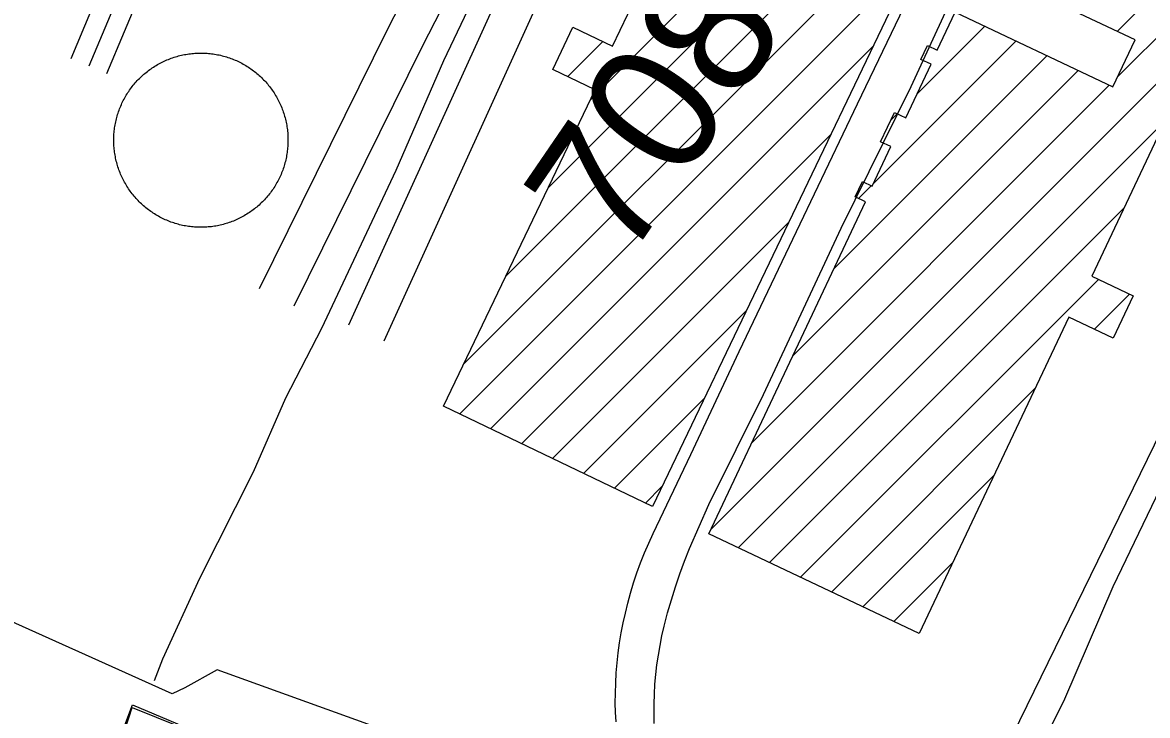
# Model space of a CAD drawing. Extents: x 3651524 to 3689615, y 505651 to 531377.
# Drawn here: x 3658830 to 3659698, y 514096 to 514631 of the extents above; entities that cross this region are included whole.
import ezdxf

# ---------------------------------------------------------------- set-up
doc = ezdxf.new("R2010")
doc.units = 0
for name, color, linetype in [('V-BLDG-OTLN', 7, 'Continuous'), ('V-DOMW-TANK', 7, 'Continuous'), ('V-RAIL-TRAK', 7, 'Continuous'), ('V-ROAD-CNTR', 7, 'Continuous'), ('V-RRAP-FSHR', 7, 'Continuous'), ('V-SITE-OTLN', 7, 'Continuous'), ('V-SURV-IDEN', 7, 'Continuous'), ('V-TOPO-SHOR', 7, 'Continuous')]:
    doc.layers.add(name, color=color, linetype=linetype)

msp = doc.modelspace()

# ---------------------------------------------------------------- linework, layer by layer
at = {"layer": 'V-BLDG-OTLN'}
for p, q in [((3659674.786, 514623.744), (3659810.402, 514759.36)), ((3659268.259, 514570.77), (3659404.808, 514707.319)), ((3659235.726, 514502.882), (3659428.71, 514695.865)), ((3659675.43, 514589.032), (3659778.729, 514692.331)), ((3659203.193, 514434.993), (3659452.611, 514684.411)), ((3659170.66, 514367.105), (3659476.512, 514672.957)), ((3659167.599, 514328.688), (3659500.414, 514661.503)), ((3659520.691, 514575.715), (3659572.674, 514627.697)), ((3659361.347, 514239.593), (3659747.055, 514625.302)), ((3659191.501, 514317.235), (3659486.422, 514612.157)), ((3659251.048, 514588.914), (3659278.213, 514616.079)), ((3659486.616, 514506.284), (3659596.684, 514616.352)), ((3659456.366, 514440.678), (3659620.693, 514605.006)), ((3659424.693, 514373.65), (3659644.703, 514593.66)), ((3659393.02, 514306.622), (3659668.713, 514582.315)), ((3659500.088, 514555.112), (3659505.287, 514560.31)), ((3659382.602, 514225.493), (3659711.932, 514554.823)), ((3659215.402, 514305.781), (3659453.891, 514544.27)), ((3659475.329, 514494.997), (3659485.127, 514504.795)), ((3659406.612, 514214.148), (3659680.257, 514487.793)), ((3659239.304, 514294.327), (3659421.36, 514476.384)), ((3659430.621, 514202.802), (3659660.365, 514432.545)), ((3659657.294, 514394.119), (3659684.375, 514421.2)), ((3659263.205, 514282.873), (3659388.829, 514408.497)), ((3659454.631, 514191.456), (3659611.453, 514348.278)), ((3659287.107, 514271.419), (3659356.298, 514340.611)), ((3659478.641, 514180.111), (3659579.778, 514281.248)), ((3659311.008, 514259.966), (3659323.767, 514272.724)), ((3659502.65, 514168.765), (3659548.103, 514214.217))]:
    msp.add_line(p, q, dxfattribs=at)
msp.add_lwpolyline([(3659344.832, 514736.061), (3659508.266, 514657.74), (3659316.412, 514257.376), (3659155.117, 514334.67), (3659272.116, 514578.818), (3659239.456, 514594.469), (3659255.115, 514627.147), (3659285.632, 514612.524)], close=True, dxfattribs=at)
msp.add_lwpolyline([(3659714.725, 514560.734), (3659655.284, 514434.946), (3659687.298, 514419.819), (3659671.893, 514387.221), (3659637.528, 514403.458), (3659522.248, 514159.504), (3659359.78, 514236.278), (3659480.809, 514492.407), (3659472.752, 514496.214), (3659478.325, 514508.01), (3659485.769, 514504.492), (3659500.203, 514535.038), (3659492.353, 514538.747), (3659503.046, 514561.369), (3659511.928, 514557.171), (3659531.439, 514598.458), (3659523.452, 514602.233), (3659528.54, 514612.989), (3659536.093, 514609.421), (3659549.828, 514638.493), (3659671.609, 514580.946), (3659688.722, 514617.159), (3659568.449, 514673.991)], dxfattribs=at)
at = {"layer": 'V-DOMW-TANK'}
for points in [[(3658902.327, 514526.037), (3658902.093, 514527.186), (3658901.882, 514528.339), (3658901.69, 514529.496), (3658901.52, 514530.657), (3658901.366, 514531.821), (3658901.237, 514532.986), (3658901.127, 514534.153), (3658901.036, 514535.323), (3658900.967, 514536.492), (3658900.918, 514537.661), (3658900.889, 514538.837), (3658900.881, 514540.01), (3658900.893, 514541.184), (3658900.926, 514542.355), (3658900.981, 514543.527), (3658901.053, 514544.696), (3658901.145, 514545.866), (3658901.26, 514547.033), (3658901.395, 514548.198), (3658901.55, 514549.36), (3658901.727, 514550.519), (3658901.921, 514551.676), (3658902.136, 514552.829), (3658902.372, 514553.978), (3658902.628, 514555.123), (3658902.904, 514556.261), (3658903.199, 514557.396), (3658903.512, 514558.526), (3658903.848, 514559.651), (3658904.205, 514560.769), (3658904.577, 514561.879), (3658904.971, 514562.985), (3658905.384, 514564.083), (3658905.814, 514565.172), (3658906.265, 514566.256), (3658906.736, 514567.331), (3658907.223, 514568.396), (3658907.729, 514569.455), (3658908.258, 514570.503), (3658908.798, 514571.541), (3658909.357, 514572.572), (3658909.939, 514573.592), (3658910.535, 514574.601), (3658911.149, 514575.601), (3658911.782, 514576.588), (3658912.429, 514577.565), (3658913.097, 514578.531), (3658913.779, 514579.484), (3658914.477, 514580.428), (3658915.194, 514581.355), (3658915.925, 514582.271), (3658916.673, 514583.176), (3658917.435, 514584.063), (3658918.217, 514584.944), (3658919.008, 514585.806), (3658919.817, 514586.656), (3658920.64, 514587.491), (3658921.478, 514588.31), (3658922.329, 514589.117), (3658923.198, 514589.91), (3658924.076, 514590.686), (3658924.969, 514591.444), (3658925.875, 514592.187), (3658926.794, 514592.916), (3658927.726, 514593.629), (3658928.67, 514594.325), (3658929.624, 514595.005), (3658930.593, 514595.667), (3658931.572, 514596.312), (3658932.561, 514596.941), (3658933.563, 514597.553), (3658934.574, 514598.147), (3658935.596, 514598.723), (3658936.627, 514599.28), (3658937.669, 514599.82), (3658938.72, 514600.34), (3658939.778, 514600.844), (3658940.845, 514601.332), (3658941.925, 514601.795), (3658943.006, 514602.241), (3658944.098, 514602.669), (3658945.197, 514603.079), (3658946.303, 514603.468), (3658947.417, 514603.838), (3658948.536, 514604.189), (3658949.66, 514604.522), (3658950.791, 514604.832), (3658951.927, 514605.125), (3658953.068, 514605.395), (3658954.213, 514605.647), (3658955.364, 514605.88), (3658956.517, 514606.091), (3658957.674, 514606.284), (3658958.833, 514606.454), (3658959.996, 514606.605), (3658961.162, 514606.736), (3658962.329, 514606.849), (3658963.498, 514606.935), (3658964.67, 514607.007), (3658965.841, 514607.054)], [(3658965.841, 514607.054), (3658967.013, 514607.085), (3658968.186, 514607.093), (3658969.36, 514607.08), (3658970.531, 514607.048), (3658971.703, 514606.994), (3658972.874, 514606.921), (3658974.041, 514606.829), (3658975.209, 514606.714), (3658976.374, 514606.577), (3658977.537, 514606.423), (3658978.697, 514606.249), (3658979.854, 514606.052), (3658981.007, 514605.837), (3658982.154, 514605.602), (3658983.298, 514605.346), (3658984.439, 514605.069), (3658985.574, 514604.774), (3658986.704, 514604.459), (3658987.827, 514604.125), (3658988.945, 514603.769), (3658990.057, 514603.396), (3658991.161, 514603.003), (3658992.258, 514602.589), (3658993.35, 514602.159), (3658994.433, 514601.709), (3658995.507, 514601.237), (3658996.574, 514600.75), (3658997.63, 514600.244), (3658998.681, 514599.718), (3658999.719, 514599.175), (3659000.749, 514598.614), (3659001.769, 514598.034), (3659002.779, 514597.438), (3659003.776, 514596.824), (3659004.766, 514596.191), (3659005.742, 514595.542), (3659006.707, 514594.876), (3659007.661, 514594.194), (3659008.604, 514593.496), (3659009.531, 514592.779), (3659010.449, 514592.048), (3659011.352, 514591.301), (3659012.243, 514590.539), (3659013.119, 514589.758), (3659013.984, 514588.966), (3659014.836, 514588.157), (3659015.667, 514587.334), (3659016.488, 514586.496), (3659017.293, 514585.646), (3659018.084, 514584.778), (3659018.862, 514583.897), (3659019.622, 514583.004), (3659020.365, 514582.099), (3659021.094, 514581.179), (3659021.807, 514580.245), (3659022.501, 514579.303), (3659023.181, 514578.349), (3659023.845, 514577.38), (3659024.49, 514576.401), (3659025.119, 514575.412)], [(3659025.119, 514575.412), (3659025.729, 514574.411), (3659026.323, 514573.399), (3659026.898, 514572.377), (3659027.457, 514571.347), (3659027.996, 514570.304), (3659028.518, 514569.254), (3659029.022, 514568.195), (3659029.507, 514567.128), (3659029.972, 514566.051), (3659030.419, 514564.967), (3659030.847, 514563.874), (3659031.256, 514562.776), (3659031.646, 514561.67), (3659032.016, 514560.556), (3659032.366, 514559.438), (3659032.698, 514558.313), (3659033.01, 514557.183), (3659033.3, 514556.046), (3659033.573, 514554.906), (3659033.825, 514553.761), (3659034.056, 514552.61), (3659034.269, 514551.457), (3659034.46, 514550.3), (3659034.632, 514549.14), (3659034.783, 514547.977), (3659034.914, 514546.812), (3659035.025, 514545.645), (3659035.115, 514544.475), (3659035.185, 514543.304), (3659035.234, 514542.132), (3659035.26, 514540.961), (3659035.271, 514539.787), (3659035.258, 514538.614), (3659035.225, 514537.442), (3659035.17, 514536.271), (3659035.098, 514535.097), (3659035.004, 514533.932), (3659034.89, 514532.765), (3659034.756, 514531.599), (3659034.601, 514530.436), (3659034.425, 514529.277), (3659034.23, 514528.122), (3659034.013, 514526.967), (3659033.778, 514525.82), (3659033.524, 514524.675), (3659033.247, 514523.534), (3659032.952, 514522.4), (3659032.639, 514521.269), (3659032.301, 514520.147), (3659031.947, 514519.029), (3659031.572, 514517.917), (3659031.179, 514516.813), (3659030.767, 514515.713), (3659030.335, 514514.623), (3659029.884, 514513.54), (3659029.415, 514512.467), (3659028.928, 514511.4), (3659028.42, 514510.341), (3659027.898, 514509.293), (3659027.353, 514508.254), (3659026.794, 514507.224), (3659026.212, 514506.204), (3659025.614, 514505.194), (3659025, 514504.197), (3659024.369, 514503.208), (3659023.72, 514502.231), (3659023.054, 514501.266), (3659022.372, 514500.312), (3659021.672, 514499.37), (3659020.957, 514498.442), (3659020.226, 514497.527), (3659019.478, 514496.622), (3659018.714, 514495.731), (3659017.934, 514494.854), (3659017.142, 514493.99), (3659016.333, 514493.14), (3659015.509, 514492.304), (3659014.672, 514491.485), (3659013.822, 514490.68), (3659012.958, 514489.888), (3659012.075, 514489.114), (3659011.182, 514488.352), (3659010.275, 514487.608), (3659009.357, 514486.877), (3659008.425, 514486.166), (3659007.481, 514485.472), (3659006.525, 514484.79), (3659005.558, 514484.129), (3659004.579, 514483.484), (3659003.588, 514482.855), (3659002.589, 514482.245), (3659001.577, 514481.651), (3659000.555, 514481.075), (3658999.523, 514480.516), (3658998.482, 514479.977), (3658997.432, 514479.455), (3658996.373, 514478.951), (3658995.304, 514478.468), (3658994.227, 514478.001), (3658993.143, 514477.555)], [(3658993.143, 514477.555), (3658992.054, 514477.129), (3658990.952, 514476.717), (3658989.844, 514476.328), (3658988.734, 514475.957), (3658987.616, 514475.605), (3658986.489, 514475.275), (3658985.359, 514474.964), (3658984.224, 514474.673), (3658983.081, 514474.401), (3658981.937, 514474.149), (3658980.788, 514473.917), (3658979.635, 514473.704), (3658978.477, 514473.514), (3658977.316, 514473.342), (3658976.153, 514473.192), (3658974.988, 514473.059), (3658973.82, 514472.949), (3658972.651, 514472.859), (3658971.481, 514472.789), (3658970.31, 514472.74), (3658969.137, 514472.711), (3658967.963, 514472.703), (3658966.792, 514472.715), (3658965.618, 514472.748), (3658964.447, 514472.801), (3658963.277, 514472.875), (3658962.108, 514472.969), (3658960.94, 514473.084), (3658959.775, 514473.219), (3658958.614, 514473.373), (3658957.455, 514473.551), (3658956.296, 514473.743), (3658955.145, 514473.96), (3658953.996, 514474.196), (3658952.851, 514474.45), (3658951.712, 514474.726), (3658950.575, 514475.021), (3658949.447, 514475.337), (3658948.323, 514475.673), (3658947.204, 514476.027), (3658946.094, 514476.402), (3658944.989, 514476.795), (3658943.893, 514477.206), (3658942.801, 514477.639), (3658941.718, 514478.089), (3658940.643, 514478.56), (3658939.576, 514479.046), (3658938.519, 514479.553), (3658937.47, 514480.078), (3658936.432, 514480.621), (3658935.402, 514481.182), (3658934.382, 514481.761), (3658933.372, 514482.359), (3658932.373, 514482.974), (3658931.386, 514483.604), (3658930.409, 514484.256), (3658929.442, 514484.919), (3658928.49, 514485.601), (3658927.548, 514486.302), (3658926.618, 514487.016), (3658925.703, 514487.748), (3658924.797, 514488.495), (3658923.908, 514489.259), (3658923.03, 514490.037), (3658922.168, 514490.832), (3658921.316, 514491.639), (3658920.484, 514492.464), (3658919.663, 514493.302), (3658918.856, 514494.154), (3658918.066, 514495.018), (3658917.289, 514495.899), (3658916.53, 514496.792), (3658915.786, 514497.697), (3658915.057, 514498.616), (3658914.344, 514499.548), (3658913.648, 514500.492), (3658912.966, 514501.449), (3658912.307, 514502.417), (3658911.661, 514503.394), (3658911.033, 514504.385), (3658910.42, 514505.385), (3658909.826, 514506.397), (3658909.251, 514507.419), (3658908.694, 514508.451), (3658908.153, 514509.491), (3658907.633, 514510.542), (3658907.129, 514511.599), (3658906.644, 514512.67), (3658906.179, 514513.745), (3658905.732, 514514.83), (3658905.302, 514515.922), (3658904.895, 514517.022), (3658904.506, 514518.128), (3658904.135, 514519.24), (3658903.785, 514520.358), (3658903.453, 514521.484), (3658903.142, 514522.615), (3658902.849, 514523.749), (3658902.579, 514524.892), (3658902.327, 514526.037)]]:
    msp.add_lwpolyline(points, dxfattribs=at)
at = {"layer": 'V-RAIL-TRAK'}
for points in [[(3659317.78, 514090.073), (3659317.602, 514097.634), (3659317.632, 514105.2), (3659317.876, 514112.759), (3659318.329, 514120.31), (3659318.99, 514127.844), (3659319.865, 514135.358), (3659320.944, 514142.844), (3659322.234, 514150.297), (3659323.731, 514157.71), (3659325.433, 514165.081), (3659328.079, 514175.264), (3659330.971, 514185.381), (3659334.106, 514195.422), (3659337.486, 514205.388), (3659341.107, 514215.265), (3659344.965, 514225.055), (3659359.93, 514258.959), (3659402.051, 514343.718), (3659461.955, 514471.964), (3659515.973, 514581.304), (3659557.76, 514672.176), (3659601.52, 514760.957), (3659655.556, 514879.706)], [(3659287.77, 514105.679), (3659287.801, 514113.465), (3659288.041, 514121.248), (3659288.487, 514129.022), (3659289.141, 514136.782), (3659290.001, 514144.521), (3659291.066, 514152.234), (3659292.335, 514159.916), (3659293.808, 514167.563), (3659295.485, 514175.167), (3659297.365, 514182.725), (3659299.477, 514190.652), (3659301.822, 514198.513), (3659304.398, 514206.301), (3659307.204, 514214.01), (3659310.237, 514221.632), (3659313.495, 514229.161), (3659316.975, 514236.589), (3659345.946, 514297.562), (3659383.33, 514376.861), (3659430.426, 514475.464), (3659474.552, 514568.048), (3659530.024, 514683.704)], [(3659288.307, 514091.451), (3659287.918, 514098.894), (3659287.77, 514105.679)]]:
    msp.add_lwpolyline(points, dxfattribs=at)
at = {"layer": 'V-ROAD-CNTR'}
for points in [[(3658867.921, 514602.82), (3658908.965, 514700.728), (3659036.813, 514989.195), (3659230.953, 515395.471)], [(3659242.737, 515385.343), (3659050.44, 514982.921), (3658922.74, 514694.789), (3658881.755, 514597.021)], [(3659082.277, 514397.456), (3659312.546, 514903.981), (3659454.924, 515198.288)], [(3659109.587, 514385.04), (3659339.708, 514891.239), (3659481.93, 515185.224)], [(3658895.589, 514591.222), (3658936.515, 514688.85), (3659064.067, 514976.647), (3659089.812, 515030.525)], [(3659294.445, 514951.73), (3659296.49, 514943.144), (3659295.737, 514914.126), (3659285.698, 514884.696), (3659211.649, 514754.135), (3659138.849, 514612.138), (3659039.801, 514411.88)], [(3659266.481, 514943.191), (3659265.865, 514919.48), (3659258.214, 514897.046), (3659185.241, 514768.385), (3659112.055, 514625.632), (3659012.911, 514425.18)]]:
    msp.add_lwpolyline(points, dxfattribs=at)
at = {"layer": 'V-RRAP-FSHR'}
msp.add_lwpolyline([(3658904.379, 514075.071), (3658915.452, 514104.559), (3659071.938, 514038.482), (3659265.216, 513958.071), (3659321.984, 513934.9), (3659310.886, 513905.434), (3659305.711, 513906.214), (3659267.944, 513939.5), (3659080.263, 514017.791), (3658955.978, 514068.798), (3658908.663, 514072.772), (3658904.379, 514075.071)], dxfattribs=at)
at = {"layer": 'V-SITE-OTLN'}
msp.add_lwpolyline([(3659916.883, 514741.587), (3659512.039, 513913.12), (3659329.007, 514006.281), (3659304.443, 514014.727), (3658980.548, 514131.512), (3658955.724, 514117.576), (3658945.822, 514112.976), (3658632.392, 514253.882), (3658609.256, 514298.508), (3658552.541, 514346.241), (3658354.413, 514420.329), (3658716.841, 515132.79), (3658910.205, 515571.707), (3658949.531, 515580.343), (3659222.548, 515382.445), (3659265.312, 515351.449), (3659798.564, 514872.069), (3659922.366, 514761.047)], close=True, dxfattribs=at)
at = {"layer": 'V-TOPO-SHOR'}
for points in [[(3659421.826, 515182.618), (3659422.654, 515175.98), (3659421.208, 515169.918), (3659414.327, 515151.801), (3659398.93, 515111.804), (3659363.696, 515036.511), (3659316.076, 514937.411), (3659250.691, 514795.582), (3659197.55, 514690.282), (3659155.306, 514601.203), (3659118.53, 514516.544), (3659061.094, 514394.582), (3659033.35, 514340.949), (3659008.307, 514283.931), (3658967.029, 514201.943), (3658938.529, 514139.686), (3658931.941, 514122.833)], [(3659948.742, 514756.574), (3659944.445, 514757.461), (3659940.865, 514756.799), (3659938.527, 514755.087), (3659935.883, 514751.602), (3659931.805, 514742.564), (3659918.96, 514711.645), (3659877.58, 514626.1), (3659828.039, 514522.219), (3659779.008, 514418.324), (3659714.365, 514284.611), (3659671.611, 514195.543), (3659634.265, 514108.863), (3659597.811, 514035.385), (3659560.054, 513952.97)], [(3658906.965, 514077.007), (3658915.073, 514102.461), (3658970.64, 514080.005), (3659103.592, 514024.287), (3659227.508, 513972.899), (3659320.01, 513934.626)]]:
    msp.add_lwpolyline(points, dxfattribs=at)

# ---------------------------------------------------------------- texts
at = {"layer": 'V-SURV-IDEN'}
msp.add_text('708+07.8', height=100, rotation=55.597558, dxfattribs=at).set_placement((3659295.667, 514443.51))

doc.saveas('drawing.dxf')
